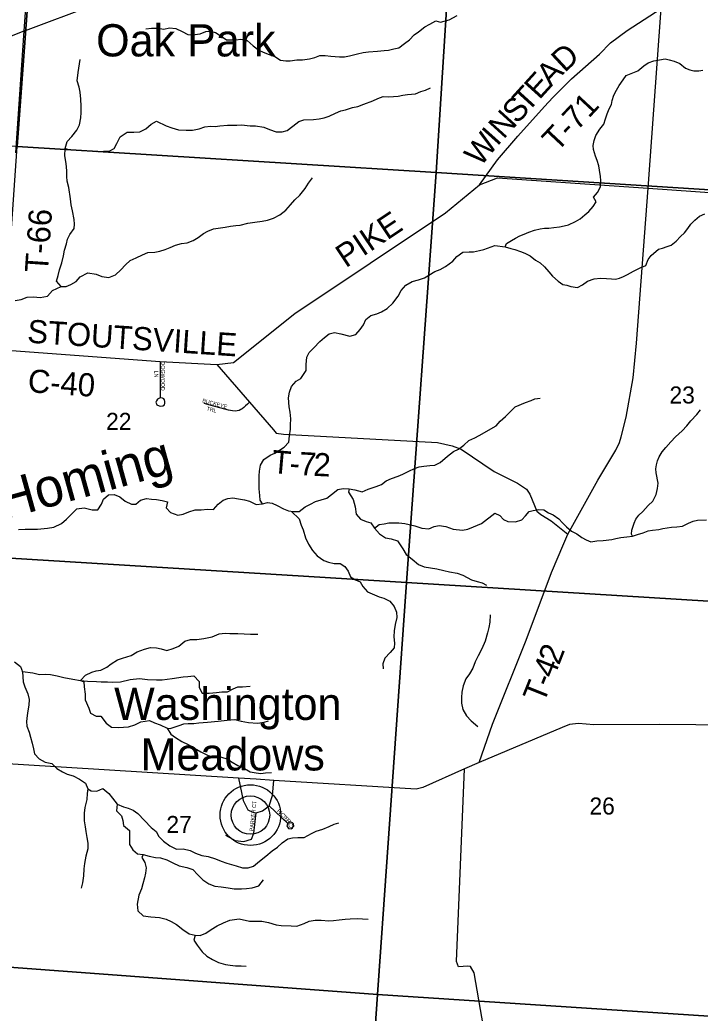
# Model space of a CAD drawing. Extents: x 1643459 to 2064572, y 425441 to 780708.
# Drawn here: x 1856693 to 1865505, y 574746 to 587623 of the extents above; entities that cross this region are included whole.
import ezdxf

# ---------------------------------------------------------------- set-up
doc = ezdxf.new("R2010")
doc.units = 0
for name, color, linetype in [('GE_P_Alignment_100_Curve_Data', 7, 'Continuous'), ('GM_X_Adjacent_County', 7, 'Continuous'), ('GM_X_County', 7, 'Continuous'), ('GM_X_Interchange_Ramps', 7, 'Continuous'), ('GM_X_Major_River', 7, 'Continuous'), ('GM_X_Major_River_Text', 7, 'Continuous'), ('GM_X_Minor_Lake', 7, 'Continuous'), ('GM_X_Rail_Line', 7, 'Continuous'), ('GM_X_Section_Text', 7, 'Continuous'), ('GM_X_State_Route', 7, 'Continuous'), ('GM_X_Township', 7, 'Continuous'), ('GM_X_Township_ROW', 7, 'Continuous'), ('GM_X_US_Route', 7, 'Continuous'), ('RD_X_Wall', 7, 'Continuous')]:
    doc.layers.add(name, color=color, linetype=linetype)

msp = doc.modelspace()

# ---------------------------------------------------------------- linework, layer by layer
at = {"layer": 'GE_P_Alignment_100_Curve_Data'}
for radius in [393, 249]:
    msp.add_circle((1859680, 577313), radius, dxfattribs=at)
at = {"layer": 'GM_X_County'}
for points in [[(1858510, 583194), (1858512, 582722), (1858475, 582707), (1858462, 582685), (1858455, 582665), (1858468, 582631), (1858497, 582617), (1858521, 582615), (1858545, 582617), (1858565, 582630), (1858572, 582652), (1858572, 582676), (1858565, 582698), (1858556, 582711), (1858539, 582718), (1858513, 582722)], [(1859667, 582666), (1859659, 582658), (1859640, 582640), (1859617, 582621), (1859593, 582598), (1859573, 582581), (1859555, 582571), (1859533, 582560), (1859507, 582554), (1859480, 582550), (1859448, 582552), (1859395, 582562), (1859188, 582620), (1859082, 582650)], [(1859524, 577791), (1859584, 577501), (1859648, 577381), (1859712, 577350), (1859754, 577344), (1859838, 577370), (1859922, 577435), (1859967, 577569), (1859985, 577763)], [(1859922, 577435), (1860163, 577204), (1860150, 577175), (1860175, 577141), (1860211, 577134), (1860240, 577171), (1860238, 577200), (1860226, 577214), (1860195, 577225), (1860164, 577205)], [(1859357, 577051), (1859484, 576983), (1859594, 576971), (1859693, 577002), (1859724, 577077), (1859740, 577228), (1859754, 577344)]]:
    msp.add_lwpolyline(points, dxfattribs=at)
at = {"layer": 'GM_X_Major_River_Text'}
for points in [[(1856748, 587480), (1857030, 591345), (1857033, 591397)], [(1864832, 585439), (1865002, 587772), (1865252, 590611)], [(1862648, 585485), (1862880, 585807), (1863144, 586115), (1863489, 586500), (1863597, 586615), (1863838, 586859), (1864200, 587180), (1864346, 587327), (1864560, 587485), (1865002, 587772)], [(1856639, 585897), (1856748, 587480)], [(1863791, 580956), (1864182, 581656), (1864413, 582044), (1864462, 582142), (1864483, 582216), (1864547, 582472), (1864637, 582981), (1864679, 583432), (1864832, 585439)], [(1859246, 583155), (1859667, 582666), (1859977, 582306), (1860014, 582266), (1860110, 582251), (1862101, 582143), (1862293, 582099), (1862411, 582056), (1862836, 581766), (1863139, 581618), (1863256, 581540), (1863300, 581475), (1863389, 581253), (1863442, 581211), (1863575, 581127), (1863791, 580956)], [(1862642, 577996), (1862817, 578494), (1863250, 579583), (1863581, 580460), (1863740, 580834), (1863791, 580956)], [(1863642, 569513), (1863833, 572748), (1863824, 572803), (1863786, 572829), (1863069, 572916), (1863033, 572931), (1863000, 573007), (1862819, 573867), (1862578, 575269), (1862531, 575351), (1862497, 575355), (1862375, 575348), (1862349, 575417), (1862453, 577912)]]:
    msp.add_lwpolyline(points, dxfattribs=at)
at = {"layer": 'GM_X_Minor_Lake'}
for points in [[(1856468, 583343), (1858510, 583194), (1859246, 583155), (1859459, 583180), (1860253, 583815), (1862208, 585123), (1862648, 585485), (1862879, 585574), (1864832, 585439), (1867652, 585243), (1871645, 585012), (1872570, 584943), (1872831, 584921), (1872986, 584913), (1873076, 584913)], [(1865923, 578481), (1864974, 578488), (1864130, 578484), (1863930, 578499), (1863814, 578488), (1863717, 578449), (1862642, 577996), (1862453, 577912), (1861915, 577673), (1861827, 577648), (1859985, 577763), (1859754, 577777), (1859524, 577791), (1856109, 578004)]]:
    msp.add_lwpolyline(points, dxfattribs=at)
at = {"layer": 'GM_X_Rail_Line'}
msp.add_line((1859680, 577313), (1859680, 577313), dxfattribs=at)
at = {"layer": 'GM_X_State_Route'}
for points in [[(1857056, 591374), (1856660, 585982), (1851086, 586327), (1851375, 591725)], [(1862429, 591035), (1862085, 585646), (1856660, 585982), (1857056, 591374)], [(1862429, 591035), (1868114, 590634), (1867674, 585291), (1862085, 585646)], [(1856660, 585982), (1862085, 585646), (1861701, 580329), (1856287, 580663)], [(1867674, 585291), (1867222, 579986), (1861701, 580329), (1862085, 585646)], [(1856287, 580663), (1861701, 580329), (1861324, 574987), (1855911, 575387)], [(1861701, 580329), (1867222, 579986), (1866742, 574635), (1861324, 574987)], [(1855911, 575387), (1861324, 574987), (1860960, 569686), (1860886, 569691), (1855494, 570065)], [(1861324, 574987), (1866742, 574635), (1866313, 569289), (1860960, 569686)]]:
    msp.add_lwpolyline(points, close=True, dxfattribs=at)
at = {"layer": 'GM_X_US_Route'}
for points in [[(1858326, 587507), (1858398, 587516), (1858480, 587514), (1858558, 587503), (1858632, 587519), (1858712, 587510), (1858796, 587472), (1858869, 587433), (1858929, 587427), (1859029, 587442), (1859104, 587472), (1859162, 587475), (1859226, 587459), (1859289, 587418), (1859369, 587364), (1859491, 587365), (1859557, 587374), (1859637, 587354), (1859717, 587287), (1859787, 587230), (1859846, 587206), (1859922, 587173), (1859994, 587147), (1860070, 587100), (1860138, 587090), (1860196, 587091), (1860280, 587103), (1860356, 587106), (1860446, 587118), (1860512, 587133), (1860578, 587159), (1860650, 587161), (1860720, 587154), (1860832, 587143), (1860898, 587143), (1860965, 587155), (1861065, 587182), (1861139, 587198), (1861209, 587209), (1861325, 587215), (1861411, 587224), (1861469, 587230), (1861539, 587245), (1861604, 587259), (1861674, 587315), (1861740, 587364), (1861799, 587428), (1861859, 587466), (1861941, 587534), (1862004, 587567), (1862082, 587611), (1862142, 587595), (1862256, 587622), (1862358, 587679)], [(1857229, 584166), (1857167, 584233), (1857190, 584307), (1857208, 584383), (1857235, 584473), (1857259, 584563), (1857272, 584636), (1857296, 584720), (1857309, 584780), (1857339, 584840), (1857397, 584918), (1857402, 584976), (1857396, 585034), (1857373, 585147), (1857359, 585225), (1857350, 585301), (1857327, 585450), (1857307, 585532), (1857302, 585593), (1857300, 585657), (1857298, 585723), (1857287, 585785), (1857277, 585858), (1857278, 585956), (1857306, 586046), (1857367, 586110), (1857429, 586194), (1857466, 586264), (1857482, 586352), (1857487, 586420), (1857485, 586505), (1857482, 586595), (1857476, 586687), (1857463, 586750), (1857437, 586832), (1857450, 586940), (1857475, 587107)], [(1864548, 586902), (1864700, 586960), (1864776, 587028), (1864832, 587066), (1864904, 587090), (1864979, 587106), (1865051, 587116), (1865105, 587106), (1865169, 587088), (1865241, 587056), (1865317, 586995), (1865373, 586973), (1865425, 586961), (1865489, 586963), (1865541, 586971)], [(1864159, 585264), (1864123, 585322), (1864175, 585386), (1864213, 585460), (1864217, 585541), (1864213, 585591), (1864201, 585675), (1864193, 585729), (1864170, 585798), (1864148, 585854), (1864126, 585944), (1864118, 585996), (1864134, 586059), (1864156, 586125), (1864208, 586205), (1864258, 586271), (1864279, 586340), (1864301, 586406), (1864329, 586470), (1864355, 586526), (1864367, 586577), (1864389, 586647), (1864421, 586713), (1864457, 586771), (1864508, 586847), (1864548, 586902)], [(1857278, 585956), (1857326, 585940), (1857390, 585939), (1857462, 585935), (1857550, 585928), (1857622, 585924), (1857686, 585915), (1857778, 585919), (1857850, 585920), (1857914, 585954), (1857948, 586020), (1857991, 586108), (1858083, 586168), (1858169, 586165), (1858247, 586171), (1858326, 586212), (1858394, 586272), (1858462, 586310), (1858590, 586247), (1858662, 586222), (1858750, 586197), (1858848, 586191), (1858928, 586192), (1859014, 586208), (1859090, 586237), (1859162, 586245), (1859222, 586241), (1859282, 586248), (1859384, 586258), (1859442, 586259), (1859503, 586259), (1859565, 586262), (1859675, 586248), (1859745, 586247), (1859855, 586233), (1859928, 586200), (1860014, 586171), (1860090, 586173), (1860156, 586190), (1860227, 586244), (1860305, 586304), (1860371, 586326), (1860495, 586333), (1860569, 586340), (1860636, 586354), (1860700, 586376), (1860780, 586413), (1860852, 586445), (1860910, 586455), (1861003, 586486), (1861071, 586498), (1861149, 586531), (1861265, 586571), (1861329, 586602), (1861398, 586628), (1861474, 586626), (1861594, 586635), (1861656, 586648), (1861716, 586656), (1861820, 586663), (1861886, 586693), (1861948, 586713), (1862011, 586743)], [(1860432, 585504), (1860483, 585576)], [(1856631, 583983), (1856712, 583999), (1856786, 584027), (1856868, 584032), (1856954, 584024), (1857052, 584041), (1857116, 584113), (1857229, 584166), (1857291, 584168), (1857355, 584190), (1857423, 584231), (1857474, 584293), (1857572, 584341), (1857682, 584324), (1857754, 584295), (1857846, 584283), (1857934, 584316), (1858002, 584382), (1858061, 584448), (1858121, 584502), (1858198, 584539), (1858280, 584575), (1858352, 584605), (1858440, 584612), (1858506, 584624), (1858574, 584647), (1858640, 584671), (1858711, 584703), (1858785, 584722), (1858861, 584732), (1858939, 584763), (1859001, 584801), (1859072, 584853), (1859130, 584885), (1859200, 584912), (1859290, 584926), (1859352, 584937), (1859423, 584947), (1859489, 584955), (1859549, 584962), (1859645, 584986), (1859737, 584999), (1859831, 585013), (1859903, 585026), (1859979, 585052), (1860062, 585097), (1860140, 585157), (1860197, 585225), (1860257, 585291), (1860321, 585349), (1860390, 585438), (1860432, 585504)], [(1862978, 584682), (1862998, 584724), (1863061, 584764), (1863115, 584791), (1863171, 584821), (1863227, 584843), (1863287, 584871), (1863359, 584897), (1863431, 584913), (1863489, 584923), (1863547, 584923), (1863609, 584929), (1863682, 584939), (1863744, 584951), (1863798, 584967), (1863890, 585007), (1863950, 585043), (1864012, 585093), (1864064, 585137), (1864120, 585201), (1864159, 585264)], [(1862845, 584696), (1862978, 584682), (1863054, 584660), (1863104, 584644), (1863180, 584618), (1863235, 584600), (1863305, 584562), (1863373, 584509), (1863435, 584471), (1863490, 584419), (1863544, 584357), (1863592, 584300), (1863666, 584234), (1863728, 584194), (1863778, 584184), (1863830, 584164), (1863915, 584154), (1863983, 584186), (1864045, 584234), (1864131, 584264), (1864213, 584274), (1864293, 584268), (1864359, 584264), (1864409, 584262), (1864459, 584272), (1864511, 584294), (1864565, 584320), (1864644, 584364), (1864730, 584408), (1864802, 584440), (1864832, 584516), (1864872, 584569), (1864964, 584649), (1865017, 584663), (1865079, 584683), (1865131, 584703), (1865193, 584753), (1865251, 584813), (1865301, 584861), (1865347, 584916), (1865385, 584972), (1865436, 585026), (1865498, 585076), (1865568, 585106)], [(1859835, 581350), (1859807, 581394), (1859801, 581457), (1859792, 581543), (1859791, 581623), (1859793, 581711), (1859799, 581772), (1859810, 581850), (1859854, 581922), (1859937, 581981), (1859995, 582005), (1860117, 582085), (1860178, 582149), (1860186, 582229), (1860197, 582315), (1860201, 582373), (1860202, 582451), (1860194, 582538), (1860181, 582608), (1860173, 582723), (1860186, 582795), (1860212, 582871), (1860273, 582937), (1860333, 582974), (1860402, 583076), (1860402, 583155), (1860411, 583251), (1860439, 583311), (1860499, 583369), (1860578, 583452), (1860638, 583504), (1860699, 583554), (1860771, 583570), (1860849, 583551), (1860967, 583520), (1861045, 583544), (1861103, 583608), (1861144, 583670), (1861174, 583738), (1861238, 583789), (1861318, 583813), (1861377, 583837), (1861449, 583880), (1861525, 583950), (1861594, 584040), (1861632, 584112), (1861695, 584182), (1861775, 584229), (1861855, 584253), (1861934, 584279), (1861992, 584314), (1862068, 584362), (1862138, 584388), (1862207, 584425), (1862303, 584495), (1862353, 584557), (1862430, 584609), (1862512, 584616), (1862570, 584616), (1862646, 584631), (1862704, 584645), (1862845, 584696)], [(1862862, 582361), (1862915, 582420), (1862983, 582480), (1863039, 582538), (1863111, 582604), (1863245, 582664), (1863315, 582690), (1863366, 582708), (1863432, 582718)], [(1864628, 580931), (1864616, 580957), (1864622, 581007), (1864650, 581098), (1864672, 581148), (1864712, 581200), (1864763, 581250), (1864833, 581328), (1864893, 581382), (1864935, 581469), (1864955, 581549), (1864963, 581617), (1864936, 581750), (1864932, 581800), (1864938, 581854), (1864952, 581906), (1864974, 581957), (1865014, 582023), (1865062, 582079), (1865126, 582151), (1865187, 582217), (1865273, 582296), (1865335, 582360), (1865385, 582426), (1865463, 582508), (1865510, 582565)], [(1858196, 581346), (1858256, 581394), (1858335, 581416), (1858397, 581409), (1858465, 581405), (1858537, 581392), (1858604, 581374), (1858590, 581298), (1858646, 581235), (1858739, 581200), (1858808, 581216), (1858884, 581244), (1858962, 581269), (1859042, 581269), (1859124, 581278), (1859200, 581274), (1859263, 581342), (1859325, 581395), (1859389, 581419), (1859451, 581425), (1859525, 581414), (1859605, 581400), (1859669, 581381), (1859753, 581338), (1859835, 581350), (1859901, 581364), (1859963, 581355), (1860027, 581327), (1860107, 581282), (1860172, 581256), (1860238, 581247), (1860312, 581249), (1860389, 581310), (1860457, 581346), (1860521, 581378), (1860596, 581401), (1860670, 581421), (1860730, 581469), (1860810, 581536), (1860883, 581546), (1860957, 581543), (1861032, 581529), (1861126, 581504), (1861203, 581540), (1861307, 581573), (1861377, 581601), (1861439, 581645), (1861508, 581678), (1861594, 581708), (1861652, 581732), (1861730, 581773), (1861807, 581807), (1861867, 581829), (1861925, 581838), (1862003, 581844), (1862069, 581851), (1862137, 581883), (1862232, 581967), (1862312, 582026), (1862376, 582058), (1862443, 582108), (1862509, 582168), (1862585, 582203), (1862643, 582233), (1862862, 582361)], [(1860957, 581543), (1860952, 581499), (1861010, 581405), (1861035, 581308), (1861051, 581214), (1861106, 581149), (1861178, 581121), (1861238, 581100), (1861286, 581034), (1861351, 580961), (1861429, 580908), (1861503, 580894), (1861587, 580867), (1861654, 580766), (1861696, 580692), (1861777, 580631), (1861855, 580560), (1861929, 580530), (1862011, 580519), (1862095, 580507), (1862185, 580484), (1862259, 580467), (1862356, 580449), (1862430, 580422), (1862542, 580361), (1862618, 580343), (1862680, 580326), (1862738, 580293)], [(1856677, 581015), (1856762, 581020), (1856920, 581019), (1857050, 581033), (1857132, 581046), (1857232, 581094), (1857297, 581148), (1857357, 581211), (1857433, 581285), (1857528, 581295), (1857631, 581270), (1857703, 581271), (1857750, 581343), (1857778, 581407), (1857841, 581463), (1857913, 581469), (1857987, 581438), (1858056, 581381), (1858138, 581343), (1858196, 581346)], [(1862844, 581227), (1862911, 581199), (1862956, 581145), (1863016, 581121), (1863113, 581117), (1863197, 581139), (1863243, 581193), (1863289, 581249), (1863341, 581263), (1863415, 581275), (1863479, 581269), (1863539, 581233), (1863601, 581207), (1863677, 581156), (1863723, 581100), (1863775, 581050), (1863841, 580994), (1863909, 580961), (1863973, 580913), (1864027, 580881), (1864091, 580857), (1864165, 580867), (1864251, 580873), (1864362, 580887), (1864414, 580901), (1864476, 580913), (1864554, 580921), (1864628, 580931), (1864696, 580949), (1864768, 580973), (1864834, 580997), (1864888, 581005), (1864970, 581015), (1865021, 581027), (1865077, 581039), (1865135, 581045), (1865205, 581051), (1865277, 581059), (1865355, 581097), (1865417, 581123), (1865473, 581137), (1865589, 581141)], [(1860213, 581250), (1860310, 581154), (1860339, 581072), (1860363, 581011), (1860394, 580907), (1860430, 580826), (1860483, 580744), (1860545, 580673), (1860629, 580612), (1860689, 580592), (1860765, 580575), (1860841, 580577), (1860902, 580536), (1860948, 580474), (1860976, 580401), (1861043, 580365), (1861103, 580338), (1861135, 580278), (1861195, 580209), (1861256, 580181), (1861346, 580144), (1861410, 580124), (1861484, 580087), (1861542, 580019), (1861573, 579946), (1861577, 579874), (1861556, 579784), (1861542, 579703), (1861539, 579623), (1861547, 579543), (1861542, 579481), (1861488, 579421), (1861419, 579349), (1861395, 579273), (1861399, 579211)], [(1861286, 581034), (1861348, 581079), (1861412, 581091), (1861472, 581101), (1861532, 581104), (1861604, 581102), (1861678, 581093), (1861808, 581062), (1861902, 581034), (1861990, 581023), (1862058, 581055), (1862124, 581068), (1862212, 581054), (1862306, 581019), (1862428, 581006), (1862496, 581018), (1862568, 581051), (1862673, 581093), (1862844, 581227)], [(1862787, 579908), (1862781, 579816), (1862770, 579744), (1862752, 579678), (1862719, 579567), (1862679, 579469), (1862632, 579377), (1862592, 579299), (1862561, 579217), (1862519, 579145), (1862472, 579079), (1862434, 578987), (1862419, 578907), (1862413, 578839), (1862414, 578763), (1862430, 578684), (1862477, 578602), (1862541, 578533), (1862627, 578460)], [(1857480, 579057), (1857542, 579129), (1857625, 579165), (1857683, 579184), (1857741, 579194), (1857819, 579232), (1857877, 579275), (1857958, 579325), (1858024, 579347), (1858134, 579384), (1858212, 579430), (1858307, 579463), (1858387, 579487), (1858461, 579482), (1858525, 579468), (1858597, 579449), (1858677, 579475), (1858753, 579505), (1858830, 579566), (1858904, 579588), (1858984, 579589), (1859078, 579601), (1859182, 579622), (1859276, 579664), (1859352, 579671), (1859414, 579669), (1859515, 579666), (1859597, 579662), (1859681, 579659), (1859777, 579659)], [(1856625, 579299), (1856703, 579239), (1856726, 579172), (1856732, 579104), (1856735, 579042), (1856757, 578976), (1856795, 578885), (1856814, 578813), (1856808, 578738), (1856797, 578664), (1856787, 578606), (1856780, 578528), (1856782, 578468), (1856812, 578389), (1856831, 578323), (1856851, 578246), (1856868, 578172), (1856884, 578108), (1856941, 578041), (1857021, 578001), (1857107, 577982), (1857171, 577917), (1857245, 577873), (1857304, 577844), (1857384, 577820), (1857466, 577779), (1857542, 577726), (1857575, 577652), (1857567, 577594), (1857559, 577515), (1857534, 577413), (1857525, 577337), (1857527, 577237), (1857538, 577160), (1857548, 577100), (1857562, 577022), (1857575, 576949), (1857573, 576875), (1857548, 576781), (1857530, 576685), (1857521, 576617), (1857517, 576526), (1857506, 576434), (1857488, 576366)], [(1856726, 579172), (1856726, 579176), (1856860, 579156), (1856948, 579137), (1857026, 579142), (1857090, 579136), (1857176, 579119), (1857262, 579099), (1857378, 579074), (1857480, 579057), (1857570, 579049), (1857686, 579044), (1857748, 579041), (1857828, 579041), (1857896, 579038), (1857996, 579042), (1858122, 579071), (1858242, 579082), (1858346, 579070), (1858462, 579065), (1858538, 579068), (1858665, 579086), (1858807, 579105), (1858871, 579110), (1858945, 579118), (1859017, 579047), (1859014, 578967), (1859054, 578895), (1859144, 578894), (1859242, 578903), (1859310, 578909), (1859384, 578911), (1859458, 578950), (1859518, 578978), (1859578, 578978), (1859678, 578983)], [(1857480, 579057), (1857520, 579039), (1857525, 578977), (1857537, 578882), (1857540, 578806), (1857586, 578701), (1857609, 578633), (1857681, 578596), (1857743, 578594), (1857811, 578503), (1857880, 578453), (1857968, 578448), (1858036, 578454), (1858101, 578459), (1858181, 578483), (1858261, 578524), (1858371, 578538), (1858437, 578511), (1858511, 578483), (1858603, 578442), (1858648, 578361), (1858710, 578319), (1858792, 578266), (1858875, 578227), (1859039, 578134), (1859131, 578087), (1859197, 578073), (1859303, 578062), (1859373, 578042), (1859442, 578001), (1859516, 577954), (1859580, 577930), (1859676, 577875), (1859752, 577863), (1859814, 577854), (1859874, 577860), (1859952, 577867)], [(1858603, 578442), (1858639, 578434), (1858757, 578475), (1858815, 578497), (1858873, 578502), (1858945, 578502), (1859013, 578508), (1859123, 578517), (1859264, 578532), (1859378, 578545), (1859476, 578551), (1859558, 578532), (1859654, 578513), (1859772, 578505), (1859856, 578516), (1859914, 578534)], [(1857575, 577652), (1857615, 577627), (1857689, 577625), (1857766, 577657), (1857847, 577592), (1857891, 577531), (1857954, 577453), (1858034, 577420), (1858096, 577402), (1858160, 577375), (1858222, 577335), (1858307, 577244), (1858395, 577151), (1858458, 577102), (1858494, 577036), (1858552, 576977), (1858635, 576916), (1858721, 576870), (1858807, 576877), (1858899, 576853), (1858969, 576820), (1859049, 576789), (1859133, 576775), (1859227, 576748), (1859300, 576716), (1859376, 576691), (1859496, 576654), (1859578, 576631), (1859650, 576631), (1859718, 576649), (1859799, 576714), (1859881, 576782), (1859962, 576848), (1860032, 576897), (1860092, 576953), (1860165, 577007), (1860225, 577019), (1860295, 577022), (1860377, 577024), (1860469, 577073), (1860533, 577103), (1860618, 577129), (1860698, 577166), (1860764, 577194), (1860826, 577213)], [(1857954, 577453), (1857946, 577370), (1858011, 577302), (1858027, 577241), (1858037, 577179), (1858112, 577114), (1858114, 577028), (1858113, 576932), (1858157, 576861), (1858219, 576811), (1858291, 576802), (1858370, 576780), (1858450, 576763), (1858516, 576757), (1858596, 576734), (1858676, 576695), (1858758, 576657), (1858854, 576634), (1858934, 576608), (1858997, 576539), (1859065, 576474), (1859141, 576420), (1859220, 576391), (1859302, 576382), (1859390, 576370), (1859470, 576359), (1859562, 576357), (1859631, 576362), (1859701, 576368), (1859787, 576395), (1859851, 576475)], [(1858291, 576802), (1858272, 576764), (1858310, 576698), (1858328, 576629), (1858319, 576561), (1858307, 576499), (1858288, 576423), (1858268, 576355), (1858235, 576275), (1858211, 576159), (1858220, 576074), (1858290, 576008), (1858390, 575995), (1858500, 575984), (1858590, 575963), (1858655, 575935), (1858721, 575896), (1858803, 575830), (1858885, 575775), (1858965, 575756), (1859029, 575754), (1859101, 575782), (1859171, 575829), (1859249, 575877), (1859330, 575917), (1859412, 575950), (1859536, 575967), (1859666, 575937), (1859768, 575940), (1859828, 575939), (1859912, 575921), (1860014, 575892), (1860078, 575882), (1860206, 575879), (1860282, 575874), (1860376, 575906), (1860440, 575940), (1860518, 575951), (1860598, 575953), (1860696, 575944), (1860754, 575946), (1860829, 575957), (1860905, 575965), (1860973, 575968), (1861067, 575972), (1861131, 575969), (1861205, 575965)], [(1858965, 575756), (1858946, 575690), (1858988, 575626), (1859053, 575541), (1859117, 575484), (1859187, 575442), (1859267, 575403), (1859356, 575375), (1859416, 575366), (1859486, 575360), (1859560, 575359), (1859624, 575353)]]:
    msp.add_lwpolyline(points, dxfattribs=at)
at = {"layer": 'RD_X_Wall'}
for points in [[(1856748, 587480), (1856799, 587499), (1857607, 587800), (1857662, 587821)], [(1852265, 585388), (1853068, 585787), (1854671, 586582), (1855621, 587035), (1856748, 587480)]]:
    msp.add_lwpolyline(points, dxfattribs=at)

# ---------------------------------------------------------------- texts
at = {"layer": 'GM_X_Adjacent_County'}
for s, p in [('23', (1865108, 582649)), ('22', (1857810, 582307)), ('26', (1864072, 577320)), ('27', (1858591, 577081))]:
    msp.add_text(s, height=221, rotation=0, dxfattribs=at).set_placement(p)
at = {"layer": 'GM_X_Interchange_Ramps'}
msp.add_text('Homing', height=500, rotation=15.5319, dxfattribs=at).set_placement((1856484, 581141))
at = {"layer": 'GM_X_Major_River'}
for s, rotation, p in [('D', 42.8873, (1863750, 586931)), ('E', 47.7497, (1863422, 586578)), ('A', 46.5096, (1863572, 586743)), ('T', 47.7618, (1863271, 586412)), ('S', 47.7627, (1863135, 586262)), ('T-71', 46.9318, (1863652, 585900)), ('N', 47.7753, (1862958, 586067)), ('W', 51.2274, (1862661, 585708)), ('I', 48.1422, (1862876, 585976)), ('T-66', 86.1187, (1857056, 584340)), ('T', 354.9623, (1859946, 581749)), ('7', 357.0562, (1860304, 581722)), ('2', 357.1442, (1860490, 581712)), ('-', 356.7459, (1860180, 581729)), ('2', 68.6471, (1863678, 579247)), ('4', 68.2637, (1863608, 579073)), ('-', 68.2184, (1863563, 578959)), ('T', 68.1954, (1863479, 578750))]:
    msp.add_text(s, height=300, rotation=rotation, dxfattribs=at).set_placement(p)
at = {"layer": 'GM_X_Section_Text'}
for s, rotation, p in [('PIKE', 33.7761, (1860915, 584401)), ('STOUTSVILLE', 356.1991, (1856783, 583439)), ('C-40', 355.865, (1856789, 582797))]:
    msp.add_text(s, height=300, rotation=rotation, dxfattribs=at).set_placement(p)
at = {"layer": 'GM_X_Township'}
for s, rotation, p in [('DOGWOOD', 270, (1858522, 583194)), ('LN', 270, (1858437, 583075)), ('BUCKEYE', 345.1253, (1859052, 582666)), ('TRL', 344.9365, (1859108, 582562)), ('PARKER CT', 83.9898, (1859717, 577101)), ('R', 314.107, (1860019, 577362)), ('I', 314.073, (1860047, 577334)), ('C', 314.0812, (1860062, 577318)), ('T', 314.1056, (1860090, 577289)), ('E', 314.0918, (1860114, 577264)), ('R', 314.098, (1860139, 577239)), ('C', 285.515, (1860169, 577204)), ('T', 273.5815, (1860179, 577169))]:
    msp.add_text(s, height=50, rotation=rotation, dxfattribs=at).set_placement(p)
at = {"layer": 'GM_X_Township_ROW'}
for s, p in [('Oak Park', (1857681, 587149)), ('Washington', (1857914, 578547)), ('Meadows', (1858257, 577892))]:
    msp.add_text(s, height=417, rotation=0, dxfattribs=at).set_placement(p)

doc.saveas('drawing.dxf')
